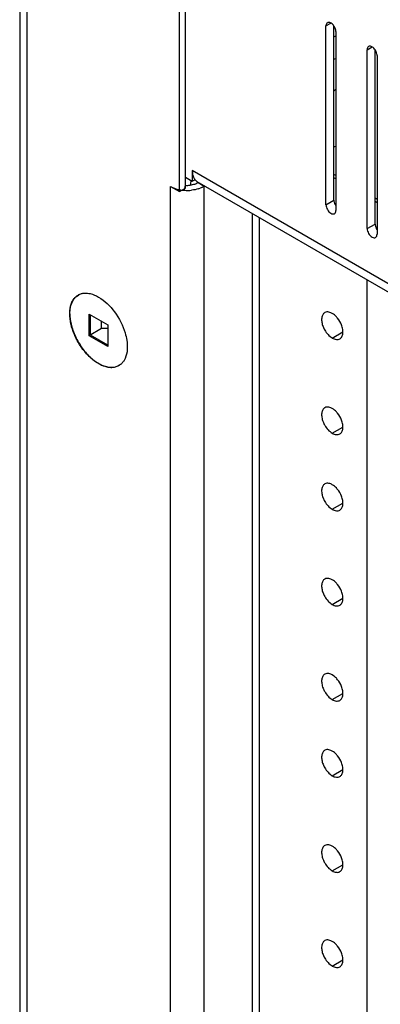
# Model space of a CAD drawing. Header units: inches. Extents: x 6 to 353, y 6 to 228.
# Tile 306 of 372: x 317.51 to 319.45, y 197.18 to 202.46. Entities that reach past the tile are written whole.
import ezdxf

# ---------------------------------------------------------------- set-up
doc = ezdxf.new("R2010")
doc.units = ezdxf.units.IN
doc.header["$LTSCALE"] = 19.946667
doc.header["$MEASUREMENT"] = 0
doc.layers.get('0').update_dxf_attribs({"linetype": 'CONTINUOUS'})
doc.layers.add('03_ALL_AXES', color=7, linetype='CONTINUOUS')

msp = doc.modelspace()

# ---------------------------------------------------------------- linework, layer by layer
at = {"color": 7, "linetype": 'Continuous'}
for p, q in [((317.5142, 203.6086), (317.5142, 150.3653)), ((317.552, 203.5894), (317.552, 150.3127)), ((318.3722, 201.5339), (318.3722, 203.1159)), ((318.4054, 201.5531), (318.4054, 203.1351)), ((319.2016, 202.3635), (319.2122, 202.3696)), ((318.4415, 201.6462), (318.4415, 201.5898)), ((332.0873, 193.7679), (318.4415, 201.6462)), ((319.2122, 201.62), (319.2016, 201.6262)), ((318.3987, 201.5408), (318.4045, 201.5678)), ((318.4054, 201.6107), (318.4415, 201.5898)), ((318.4415, 201.5898), (318.4581, 201.5994)), ((318.4682, 201.5871), (318.4633, 201.5904)), ((332.0873, 193.7243), (318.4682, 201.5871)), ((318.5058, 201.5621), (318.4726, 201.5813)), ((318.3234, 151.4492), (318.3234, 201.5621)), ((318.3234, 201.5621), (318.3722, 201.5339)), ((318.3722, 201.5339), (318.4054, 201.5531)), ((318.5058, 177.2861), (318.5058, 201.5621)), ((319.4336, 201.4923), (319.423, 201.4984)), ((318.7654, 151.5991), (318.7654, 201.4156)), ((318.8031, 151.6517), (318.8031, 201.3938)), ((319.3805, 151.41), (319.3805, 201.0604)), ((317.8871, 200.7607), (317.8871, 200.8774)), ((317.8871, 200.8774), (317.9882, 200.819)), ((317.8942, 200.7647), (317.8942, 200.8733)), ((317.9537, 200.7991), (317.9537, 200.839)), ((317.9537, 200.7991), (317.8871, 200.7607)), ((317.9882, 200.7998), (317.9537, 200.7991)), ((317.9882, 200.819), (317.9882, 200.7023)), ((317.9882, 200.7023), (317.8871, 200.7607)), ((317.9882, 200.7105), (317.8942, 200.7647))]:
    msp.add_line(p, q, dxfattribs=at)
for centre, radius, start, end in [((318.4146, 201.7087), 0.1413, 265.9073, 275.9504), ((317.732, 201.6794), 0.7085, 351.0085, 353.0412), ((318.4977, 201.6315), 0.0537, 210.5584, 215.3412), ((318.4951, 201.6297), 0.0506, 215.3553, 219.1113), ((318.4926, 201.6276), 0.0474, 219.0818, 226.3593), ((318.4906, 201.6255), 0.0444, 226.391, 232.1032), ((318.4131, 201.7485), 0.2082, 259.0507, 262.7529), ((318.4142, 201.7569), 0.2167, 262.7396, 265.9092), ((318.4146, 201.7626), 0.2223, 265.9073, 275.9504), ((318.4253, 201.7114), 0.1699, 286.8227, 290.0692)]:
    msp.add_arc(centre, radius, start, end, dxfattribs=at)
for points, knots in [([(318.4415, 201.6462), (318.4415, 201.6422), (318.4422, 201.6277), (318.4461, 201.6132), (318.4514, 201.6041)], [0, 0, 0, 0, 0.276313, 1, 1, 1, 1]), ([(317.8466, 200.9868), (317.849, 200.9874), (317.8595, 200.9897), (317.8704, 200.9899), (317.8785, 200.989)], [0, 0, 0, 0, 0.240909, 1, 1, 1, 1]), ([(317.8785, 200.989), (317.8833, 200.9886), (317.904, 200.985), (317.9237, 200.9765), (317.9377, 200.9685)], [0, 0, 0, 0, 0.230689, 1, 1, 1, 1]), ([(317.783, 200.8792), (317.783, 200.8849), (317.7839, 200.9058), (317.7885, 200.9268), (317.7948, 200.9407)], [0, 0, 0, 0, 0.271607, 1, 1, 1, 1]), ([(317.7948, 200.9407), (317.7967, 200.9449), (317.8047, 200.9601), (317.8174, 200.973), (317.8283, 200.9793)], [0, 0, 0, 0, 0.266098, 1, 1, 1, 1]), ([(317.9377, 200.9685), (317.9715, 200.9489), (318.0309, 200.8899), (318.0686, 200.8161), (318.0806, 200.7757)], [0, 0, 0, 0, 0.480846, 1, 1, 1, 1]), ([(317.7948, 200.804), (317.7929, 200.8104), (317.7864, 200.835), (317.783, 200.8605), (317.783, 200.8792)], [0, 0, 0, 0, 0.263933, 1, 1, 1, 1]), ([(317.8283, 200.7267), (317.8247, 200.7329), (317.8114, 200.7577), (317.8008, 200.7839), (317.7948, 200.804)], [0, 0, 0, 0, 0.254167, 1, 1, 1, 1]), ([(318.0806, 200.7757), (318.0843, 200.7631), (318.0947, 200.7185), (318.0941, 200.6689), (318.0806, 200.639)], [0, 0, 0, 0, 0.286594, 1, 1, 1, 1]), ([(317.9377, 200.6112), (317.9271, 200.6173), (317.8833, 200.6481), (317.8489, 200.6911), (317.8283, 200.7267)], [0, 0, 0, 0, 0.22877, 1, 1, 1, 1]), ([(317.9969, 200.5907), (317.994, 200.591), (317.9821, 200.5926), (317.9704, 200.5961), (317.9618, 200.5995)], [0, 0, 0, 0, 0.237835, 1, 1, 1, 1]), ([(318.0471, 200.6004), (318.0435, 200.5983), (318.0278, 200.591), (318.0099, 200.5894), (317.9969, 200.5907)], [0, 0, 0, 0, 0.240585, 1, 1, 1, 1])]:
    msp.add_open_spline(points, degree=3, knots=knots, dxfattribs=at)
for points in [[(318.4527, 201.5728), (318.4451, 201.5705), (318.4372, 201.569), (318.4293, 201.5682)], [(318.4726, 201.5813), (318.4664, 201.5776), (318.4596, 201.5749), (318.4527, 201.5728)], [(318.3234, 201.5621), (318.3305, 201.558), (318.3379, 201.5546), (318.3456, 201.5518)], [(318.3456, 201.5518), (318.3547, 201.5485), (318.3641, 201.546), (318.3735, 201.5441)], [(318.4745, 201.5488), (318.4625, 201.5451), (318.4501, 201.5428), (318.4377, 201.5415)], [(318.5058, 201.5621), (318.4988, 201.558), (318.4913, 201.5546), (318.4836, 201.5518)], [(317.8283, 200.9793), (317.834, 200.9826), (317.8402, 200.9851), (317.8466, 200.9868)], [(318.073, 200.6252), (318.07, 200.6207), (318.0665, 200.6164), (318.0627, 200.6125)], [(318.0806, 200.639), (318.0784, 200.6342), (318.0759, 200.6296), (318.073, 200.6252)], [(317.9618, 200.5995), (317.9535, 200.6028), (317.9454, 200.6068), (317.9377, 200.6112)], [(318.0627, 200.6125), (318.058, 200.6078), (318.0527, 200.6037), (318.0471, 200.6004)]]:
    msp.add_open_spline(points, degree=3, dxfattribs=at)
at = {"layer": '03_ALL_AXES', "color": 7, "linetype": 'Continuous'}
for p, q in [((319.1592, 202.4227), (319.1857, 202.438)), ((319.1592, 201.4633), (319.1592, 202.4227)), ((319.2016, 201.4878), (319.2016, 202.4216)), ((319.2122, 202.3921), (319.2122, 201.4327)), ((319.3805, 202.2949), (319.4071, 202.3102)), ((319.3805, 201.3355), (319.3805, 202.2949)), ((319.423, 201.36), (319.423, 202.2939)), ((319.4336, 202.2643), (319.4336, 201.3049)), ((319.2122, 201.6021), (319.2016, 201.6082)), ((319.1592, 201.4633), (319.2016, 201.4878)), ((319.4336, 201.4743), (319.423, 201.4804)), ((319.3805, 201.3355), (319.423, 201.36)), ((319.1932, 200.7484), (319.2504, 200.7815)), ((319.1932, 200.2381), (319.2504, 200.2712)), ((319.1932, 199.8299), (319.2504, 199.8629)), ((319.1932, 199.3195), (319.2504, 199.3526)), ((319.1932, 198.8092), (319.2504, 198.8423)), ((319.1932, 198.401), (319.2504, 198.434)), ((319.1932, 197.8907), (319.2504, 197.9237)), ((319.1932, 197.3804), (319.2504, 197.4134))]:
    msp.add_line(p, q, dxfattribs=at)
for centre, radius, start, end in [((319.0987, 202.1896), 0.1553, 311.7793, 317.1419), ((319.1147, 200.7693), 0.1374, 21.222, 38.7783), ((318.0101, 200.6644), 0.0726, 303.2931, 303.7089), ((319.1147, 200.259), 0.1374, 21.222, 38.7783), ((319.1147, 199.8507), 0.1374, 21.222, 38.7783), ((319.1147, 199.3404), 0.1374, 21.222, 38.7783), ((319.1147, 198.8301), 0.1374, 21.222, 38.7783), ((319.1147, 198.4218), 0.1374, 21.222, 38.7783), ((319.1147, 197.9115), 0.1374, 21.222, 38.7783), ((319.1147, 197.4012), 0.1374, 21.222, 38.7783)]:
    msp.add_arc(centre, radius, start, end, dxfattribs=at)
for points, knots in [([(319.167, 202.4398), (319.1644, 202.4384), (319.1601, 202.4329), (319.1592, 202.4262), (319.1592, 202.4227)], [0, 0, 0, 0, 0.450018, 1, 1, 1, 1]), ([(319.2021, 202.422), (319.1982, 202.4278), (319.19, 202.4369), (319.1777, 202.442), (319.1725, 202.4415)], [0, 0, 0, 0, 0.566578, 1, 1, 1, 1]), ([(319.2122, 202.3921), (319.2122, 202.3945), (319.2111, 202.4051), (319.2067, 202.4152), (319.2021, 202.422)], [0, 0, 0, 0, 0.227956, 1, 1, 1, 1]), ([(319.3883, 202.3121), (319.3858, 202.3106), (319.3814, 202.3051), (319.3805, 202.2985), (319.3805, 202.2949)], [0, 0, 0, 0, 0.450018, 1, 1, 1, 1]), ([(319.4234, 202.2943), (319.4195, 202.3), (319.4113, 202.3091), (319.3991, 202.3142), (319.3938, 202.3138)], [0, 0, 0, 0, 0.566578, 1, 1, 1, 1]), ([(319.4336, 202.2643), (319.4336, 202.2667), (319.4325, 202.2773), (319.428, 202.2874), (319.4234, 202.2943)], [0, 0, 0, 0, 0.227956, 1, 1, 1, 1]), ([(319.1592, 201.4633), (319.1592, 201.4542), (319.1654, 201.4362), (319.1779, 201.4219), (319.1857, 201.4174)], [0, 0, 0, 0, 0.500114, 1, 1, 1, 1]), ([(319.2016, 201.4878), (319.2016, 201.4864), (319.202, 201.4805), (319.2035, 201.4747), (319.2052, 201.4704)], [0, 0, 0, 0, 0.231048, 1, 1, 1, 1]), ([(319.1857, 201.4174), (319.1888, 201.4156), (319.195, 201.413), (319.2019, 201.414), (319.2045, 201.4155)], [0, 0, 0, 0, 0.550834, 1, 1, 1, 1]), ([(319.2045, 201.4155), (319.207, 201.417), (319.2114, 201.4224), (319.2122, 201.4291), (319.2122, 201.4327)], [0, 0, 0, 0, 0.450018, 1, 1, 1, 1]), ([(319.423, 201.36), (319.423, 201.3586), (319.4233, 201.3527), (319.4249, 201.3469), (319.4265, 201.3426)], [0, 0, 0, 0, 0.231048, 1, 1, 1, 1]), ([(319.3805, 201.3355), (319.3805, 201.3264), (319.3868, 201.3085), (319.3992, 201.2941), (319.4071, 201.2896)], [0, 0, 0, 0, 0.500114, 1, 1, 1, 1]), ([(319.4258, 201.2877), (319.4283, 201.2892), (319.4327, 201.2947), (319.4336, 201.3013), (319.4336, 201.3049)], [0, 0, 0, 0, 0.450018, 1, 1, 1, 1]), ([(319.4071, 201.2896), (319.4102, 201.2878), (319.4164, 201.2852), (319.4233, 201.2863), (319.4258, 201.2877)], [0, 0, 0, 0, 0.550834, 1, 1, 1, 1]), ([(317.7856, 200.9041), (317.7868, 200.9129), (317.7906, 200.9296), (317.7994, 200.9486), (317.8085, 200.9613), (317.8162, 200.9693), (317.8248, 200.976), (317.8311, 200.9795), (317.8344, 200.9811)], [0, 0, 0, 0, 0.281338, 0.536659, 0.656636, 0.772864, 0.886787, 1, 1, 1, 1]), ([(317.7839, 200.8786), (317.7839, 200.8808), (317.784, 200.8894), (317.7847, 200.8979), (317.7856, 200.9041)], [0, 0, 0, 0, 0.257388, 1, 1, 1, 1]), ([(319.1527, 200.8847), (319.1481, 200.8821), (319.1401, 200.8733), (319.1352, 200.8548), (319.1363, 200.833), (319.1406, 200.8179), (319.1435, 200.8101)], [0, 0, 0, 0, 0.193683, 0.42071, 0.692082, 1, 1, 1, 1]), ([(319.1932, 200.8807), (319.1908, 200.8821), (319.1819, 200.8866), (319.1717, 200.889), (319.1645, 200.8884)], [0, 0, 0, 0, 0.277751, 1, 1, 1, 1]), ([(319.2218, 200.8553), (319.2196, 200.858), (319.2112, 200.8676), (319.2013, 200.876), (319.1932, 200.8807)], [0, 0, 0, 0, 0.26699, 1, 1, 1, 1]), ([(317.7839, 200.8786), (317.7839, 200.8683), (317.7855, 200.8468), (317.7921, 200.8143), (317.8026, 200.7811), (317.817, 200.7482), (317.8347, 200.7164), (317.8552, 200.6866), (317.878, 200.6597), (317.8948, 200.6438), (317.9035, 200.6365)], [0, 0, 0, 0, 0.11195, 0.231782, 0.357779, 0.487799, 0.619466, 0.750307, 0.877896, 1, 1, 1, 1]), ([(319.1435, 200.8101), (319.1461, 200.8036), (319.1577, 200.7797), (319.1761, 200.7582), (319.1932, 200.7484)], [0, 0, 0, 0, 0.262919, 1, 1, 1, 1]), ([(319.2336, 200.7444), (319.2382, 200.747), (319.2462, 200.7558), (319.2511, 200.7743), (319.25, 200.7962), (319.2457, 200.8113), (319.2428, 200.819)], [0, 0, 0, 0, 0.193683, 0.42071, 0.692082, 1, 1, 1, 1]), ([(319.1932, 200.7484), (319.1998, 200.7446), (319.2132, 200.739), (319.2282, 200.7413), (319.2336, 200.7444)], [0, 0, 0, 0, 0.54998, 1, 1, 1, 1]), ([(317.9035, 200.6365), (317.9089, 200.6319), (317.92, 200.6233), (317.9423, 200.6089), (317.96, 200.6007), (317.9719, 200.597)], [0, 0, 0, 0, 0.270562, 0.528139, 1, 1, 1, 1]), ([(317.9719, 200.597), (317.9791, 200.5947), (317.9932, 200.5915), (318.0077, 200.591), (318.0146, 200.5917)], [0, 0, 0, 0, 0.520611, 1, 1, 1, 1]), ([(318.0146, 200.5917), (318.0209, 200.5922), (318.0334, 200.5947), (318.0448, 200.6003), (318.05, 200.6037)], [0, 0, 0, 0, 0.508033, 1, 1, 1, 1]), ([(319.1527, 200.3744), (319.1481, 200.3718), (319.1401, 200.363), (319.1352, 200.3445), (319.1363, 200.3227), (319.1406, 200.3075), (319.1435, 200.2998)], [0, 0, 0, 0, 0.193683, 0.42071, 0.692082, 1, 1, 1, 1]), ([(319.1932, 200.3704), (319.1908, 200.3718), (319.1819, 200.3762), (319.1717, 200.3787), (319.1645, 200.3781)], [0, 0, 0, 0, 0.277751, 1, 1, 1, 1]), ([(319.2218, 200.345), (319.2196, 200.3477), (319.2112, 200.3573), (319.2013, 200.3657), (319.1932, 200.3704)], [0, 0, 0, 0, 0.26699, 1, 1, 1, 1]), ([(319.1435, 200.2998), (319.1461, 200.2933), (319.1577, 200.2694), (319.1761, 200.2479), (319.1932, 200.2381)], [0, 0, 0, 0, 0.262919, 1, 1, 1, 1]), ([(319.2336, 200.2341), (319.2382, 200.2367), (319.2462, 200.2455), (319.2511, 200.264), (319.25, 200.2858), (319.2457, 200.301), (319.2428, 200.3087)], [0, 0, 0, 0, 0.193683, 0.42071, 0.692082, 1, 1, 1, 1]), ([(319.1932, 200.2381), (319.1998, 200.2343), (319.2132, 200.2287), (319.2282, 200.2309), (319.2336, 200.2341)], [0, 0, 0, 0, 0.54998, 1, 1, 1, 1]), ([(319.1527, 199.9661), (319.1481, 199.9635), (319.1401, 199.9547), (319.1352, 199.9363), (319.1363, 199.9144), (319.1406, 199.8993), (319.1435, 199.8916)], [0, 0, 0, 0, 0.193683, 0.42071, 0.692082, 1, 1, 1, 1]), ([(319.1932, 199.9621), (319.1908, 199.9635), (319.1819, 199.968), (319.1717, 199.9704), (319.1645, 199.9698)], [0, 0, 0, 0, 0.277751, 1, 1, 1, 1]), ([(319.2218, 199.9367), (319.2196, 199.9394), (319.2112, 199.949), (319.2013, 199.9574), (319.1932, 199.9621)], [0, 0, 0, 0, 0.26699, 1, 1, 1, 1]), ([(319.1435, 199.8916), (319.1461, 199.885), (319.1577, 199.8611), (319.1761, 199.8397), (319.1932, 199.8299)], [0, 0, 0, 0, 0.262919, 1, 1, 1, 1]), ([(319.2336, 199.8259), (319.2382, 199.8285), (319.2462, 199.8373), (319.2511, 199.8557), (319.25, 199.8776), (319.2457, 199.8927), (319.2428, 199.9004)], [0, 0, 0, 0, 0.193683, 0.42071, 0.692082, 1, 1, 1, 1]), ([(319.1932, 199.8299), (319.1998, 199.826), (319.2132, 199.8205), (319.2282, 199.8227), (319.2336, 199.8259)], [0, 0, 0, 0, 0.54998, 1, 1, 1, 1]), ([(319.1527, 199.4558), (319.1481, 199.4532), (319.1401, 199.4444), (319.1352, 199.426), (319.1363, 199.4041), (319.1406, 199.389), (319.1435, 199.3813)], [0, 0, 0, 0, 0.193683, 0.42071, 0.692082, 1, 1, 1, 1]), ([(319.1932, 199.4518), (319.1908, 199.4532), (319.1819, 199.4577), (319.1717, 199.4601), (319.1645, 199.4595)], [0, 0, 0, 0, 0.277751, 1, 1, 1, 1]), ([(319.2218, 199.4264), (319.2196, 199.4291), (319.2112, 199.4387), (319.2013, 199.4471), (319.1932, 199.4518)], [0, 0, 0, 0, 0.26699, 1, 1, 1, 1]), ([(319.1435, 199.3813), (319.1461, 199.3747), (319.1577, 199.3508), (319.1761, 199.3294), (319.1932, 199.3195)], [0, 0, 0, 0, 0.262919, 1, 1, 1, 1]), ([(319.2336, 199.3155), (319.2382, 199.3181), (319.2462, 199.327), (319.2511, 199.3454), (319.25, 199.3673), (319.2457, 199.3824), (319.2428, 199.3901)], [0, 0, 0, 0, 0.193683, 0.42071, 0.692082, 1, 1, 1, 1]), ([(319.1932, 199.3195), (319.1998, 199.3157), (319.2132, 199.3102), (319.2282, 199.3124), (319.2336, 199.3155)], [0, 0, 0, 0, 0.54998, 1, 1, 1, 1]), ([(319.1527, 198.9455), (319.1481, 198.9429), (319.1401, 198.9341), (319.1352, 198.9157), (319.1363, 198.8938), (319.1406, 198.8787), (319.1435, 198.8709)], [0, 0, 0, 0, 0.193683, 0.42071, 0.692082, 1, 1, 1, 1]), ([(319.1932, 198.9415), (319.1908, 198.9429), (319.1819, 198.9474), (319.1717, 198.9498), (319.1645, 198.9492)], [0, 0, 0, 0, 0.277751, 1, 1, 1, 1]), ([(319.2218, 198.9161), (319.2196, 198.9188), (319.2112, 198.9284), (319.2013, 198.9368), (319.1932, 198.9415)], [0, 0, 0, 0, 0.26699, 1, 1, 1, 1]), ([(319.2336, 198.8052), (319.2382, 198.8078), (319.2462, 198.8167), (319.2511, 198.8351), (319.25, 198.857), (319.2457, 198.8721), (319.2428, 198.8798)], [0, 0, 0, 0, 0.193683, 0.42071, 0.692082, 1, 1, 1, 1]), ([(319.1435, 198.8709), (319.1461, 198.8644), (319.1577, 198.8405), (319.1761, 198.8191), (319.1932, 198.8092)], [0, 0, 0, 0, 0.262919, 1, 1, 1, 1]), ([(319.1932, 198.8092), (319.1998, 198.8054), (319.2132, 198.7999), (319.2282, 198.8021), (319.2336, 198.8052)], [0, 0, 0, 0, 0.54998, 1, 1, 1, 1]), ([(319.1527, 198.5373), (319.1481, 198.5347), (319.1401, 198.5258), (319.1352, 198.5074), (319.1363, 198.4855), (319.1406, 198.4704), (319.1435, 198.4627)], [0, 0, 0, 0, 0.193683, 0.42071, 0.692082, 1, 1, 1, 1]), ([(319.1932, 198.5333), (319.1908, 198.5346), (319.1819, 198.5391), (319.1717, 198.5416), (319.1645, 198.5409)], [0, 0, 0, 0, 0.277751, 1, 1, 1, 1]), ([(319.2218, 198.5079), (319.2196, 198.5105), (319.2112, 198.5201), (319.2013, 198.5286), (319.1932, 198.5333)], [0, 0, 0, 0, 0.26699, 1, 1, 1, 1]), ([(319.1435, 198.4627), (319.1461, 198.4562), (319.1577, 198.4322), (319.1761, 198.4108), (319.1932, 198.401)], [0, 0, 0, 0, 0.262919, 1, 1, 1, 1]), ([(319.2336, 198.397), (319.2382, 198.3996), (319.2462, 198.4084), (319.2511, 198.4268), (319.25, 198.4487), (319.2457, 198.4638), (319.2428, 198.4715)], [0, 0, 0, 0, 0.193683, 0.42071, 0.692082, 1, 1, 1, 1]), ([(319.1932, 198.401), (319.1998, 198.3971), (319.2132, 198.3916), (319.2282, 198.3938), (319.2336, 198.397)], [0, 0, 0, 0, 0.54998, 1, 1, 1, 1]), ([(319.1932, 198.0229), (319.1908, 198.0243), (319.1819, 198.0288), (319.1717, 198.0312), (319.1645, 198.0306)], [0, 0, 0, 0, 0.277751, 1, 1, 1, 1]), ([(319.1527, 198.027), (319.1481, 198.0243), (319.1401, 198.0155), (319.1352, 197.9971), (319.1363, 197.9752), (319.1406, 197.9601), (319.1435, 197.9524)], [0, 0, 0, 0, 0.193683, 0.42071, 0.692082, 1, 1, 1, 1]), ([(319.2218, 197.9975), (319.2196, 198.0002), (319.2112, 198.0098), (319.2013, 198.0183), (319.1932, 198.0229)], [0, 0, 0, 0, 0.26699, 1, 1, 1, 1]), ([(319.1435, 197.9524), (319.1461, 197.9458), (319.1577, 197.9219), (319.1761, 197.9005), (319.1932, 197.8907)], [0, 0, 0, 0, 0.262919, 1, 1, 1, 1]), ([(319.2336, 197.8867), (319.2382, 197.8893), (319.2462, 197.8981), (319.2511, 197.9165), (319.25, 197.9384), (319.2457, 197.9535), (319.2428, 197.9612)], [0, 0, 0, 0, 0.193683, 0.42071, 0.692082, 1, 1, 1, 1]), ([(319.1932, 197.8907), (319.1998, 197.8868), (319.2132, 197.8813), (319.2282, 197.8835), (319.2336, 197.8867)], [0, 0, 0, 0, 0.54998, 1, 1, 1, 1]), ([(319.1527, 197.5166), (319.1481, 197.514), (319.1401, 197.5052), (319.1352, 197.4868), (319.1363, 197.4649), (319.1406, 197.4498), (319.1435, 197.4421)], [0, 0, 0, 0, 0.193683, 0.42071, 0.692082, 1, 1, 1, 1]), ([(319.1932, 197.5126), (319.1908, 197.514), (319.1819, 197.5185), (319.1717, 197.5209), (319.1645, 197.5203)], [0, 0, 0, 0, 0.277751, 1, 1, 1, 1]), ([(319.2218, 197.4872), (319.2196, 197.4899), (319.2112, 197.4995), (319.2013, 197.5079), (319.1932, 197.5126)], [0, 0, 0, 0, 0.26699, 1, 1, 1, 1]), ([(319.2336, 197.3763), (319.2382, 197.379), (319.2462, 197.3878), (319.2511, 197.4062), (319.25, 197.4281), (319.2457, 197.4432), (319.2428, 197.4509)], [0, 0, 0, 0, 0.193683, 0.42071, 0.692082, 1, 1, 1, 1]), ([(319.1435, 197.4421), (319.1461, 197.4355), (319.1577, 197.4116), (319.1761, 197.3902), (319.1932, 197.3804)], [0, 0, 0, 0, 0.262919, 1, 1, 1, 1]), ([(319.1932, 197.3804), (319.1998, 197.3765), (319.2132, 197.371), (319.2282, 197.3732), (319.2336, 197.3763)], [0, 0, 0, 0, 0.54998, 1, 1, 1, 1])]:
    msp.add_open_spline(points, degree=3, knots=knots, dxfattribs=at)
for points in [[(319.1725, 202.4415), (319.1706, 202.4414), (319.1686, 202.4408), (319.167, 202.4398)], [(319.3938, 202.3138), (319.3919, 202.3136), (319.39, 202.313), (319.3883, 202.3121)], [(319.2021, 202.2454), (319.2055, 202.2463), (319.209, 202.247), (319.2125, 202.2472)], [(319.2021, 201.7749), (319.2057, 201.7762), (319.2093, 201.7773), (319.213, 201.7781)], [(319.2052, 201.4704), (319.2069, 201.466), (319.2092, 201.4617), (319.2118, 201.4578)], [(319.4265, 201.3426), (319.4282, 201.3382), (319.4305, 201.334), (319.4331, 201.33)], [(319.1645, 200.8884), (319.1604, 200.888), (319.1562, 200.8868), (319.1527, 200.8847)], [(319.1645, 200.3781), (319.1604, 200.3777), (319.1562, 200.3765), (319.1527, 200.3744)], [(319.1645, 199.9698), (319.1604, 199.9694), (319.1562, 199.9682), (319.1527, 199.9661)], [(319.1645, 199.4595), (319.1604, 199.4591), (319.1562, 199.4579), (319.1527, 199.4558)], [(319.1645, 198.9492), (319.1604, 198.9488), (319.1562, 198.9476), (319.1527, 198.9455)], [(319.1645, 198.5409), (319.1604, 198.5406), (319.1562, 198.5393), (319.1527, 198.5373)], [(319.1645, 198.0306), (319.1604, 198.0303), (319.1562, 198.029), (319.1527, 198.027)], [(319.1645, 197.5203), (319.1604, 197.5199), (319.1562, 197.5187), (319.1527, 197.5166)]]:
    msp.add_open_spline(points, degree=3, dxfattribs=at)

doc.saveas('drawing.dxf')
